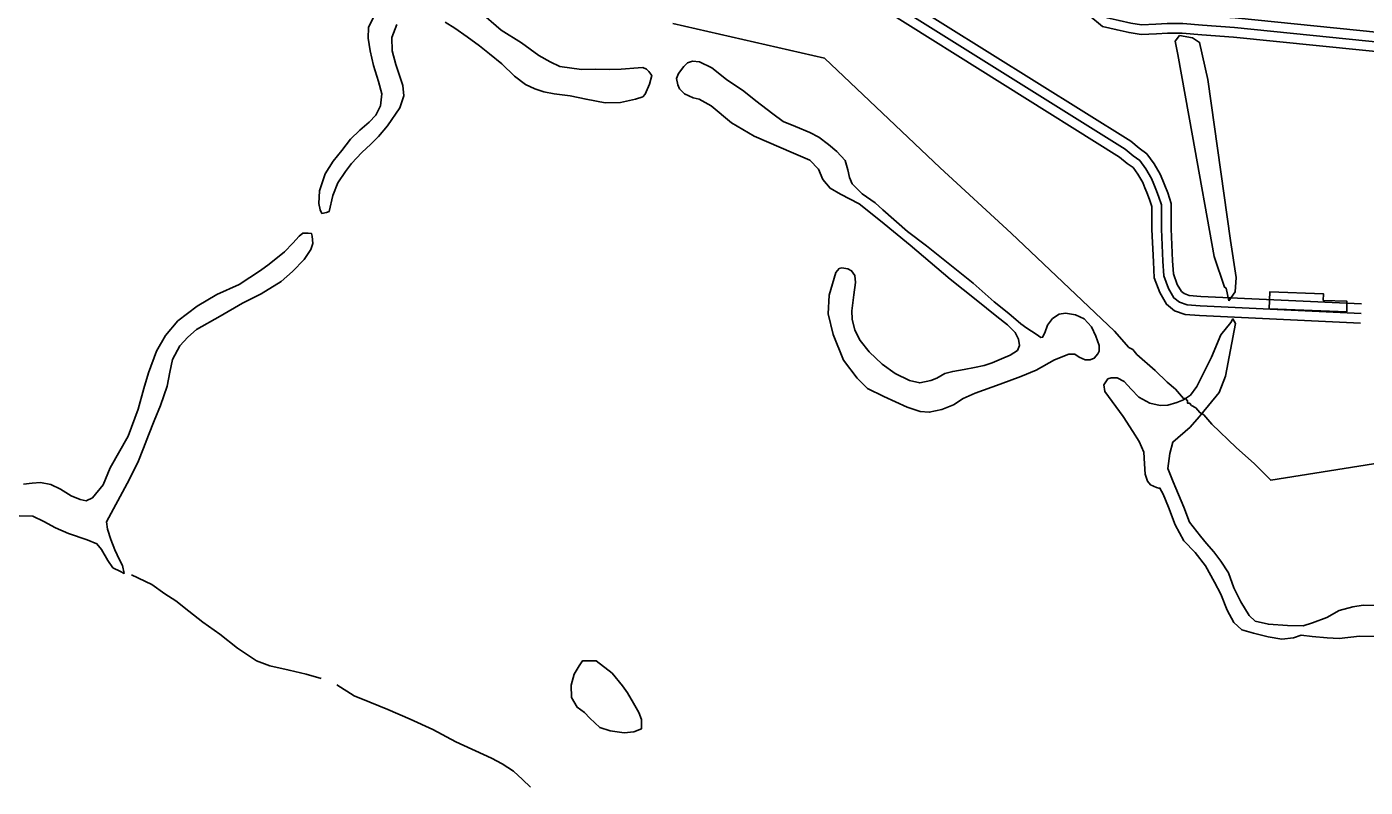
# Model space of a CAD drawing. Extents: x 3297735 to 3335592, y 670436 to 695807.
# Drawn here: x 3328762 to 3330846, y 682588 to 683772 of the extents above; entities that cross this region are included whole.
import ezdxf

# ---------------------------------------------------------------- set-up
doc = ezdxf.new("R2010")
doc.units = 0
for name, color, linetype in [('V-BLDG-OTLN', 7, 'Continuous'), ('V-ROAD-CNTR', 7, 'Continuous'), ('V-TOPO-SHOR', 7, 'Continuous'), ('V-UTIL-LINE', 7, 'Continuous'), ('V-WETL-SWMP', 7, 'Continuous')]:
    doc.layers.add(name, color=color, linetype=linetype)

msp = doc.modelspace()

# ---------------------------------------------------------------- linework, layer by layer
at = {"layer": 'V-BLDG-OTLN'}
msp.add_lwpolyline([(3330817.3, 683328), (3330696.6, 683332.7), (3330697.7, 683359.2), (3330781.2, 683356), (3330780.8, 683345.9), (3330817.6, 683344.4)], close=True, dxfattribs=at)
at = {"layer": 'V-ROAD-CNTR'}
for points in [[(3331182.6, 683726.5), (3331118.7, 683737.6), (3330643.6, 683785.9), (3330593.9, 683789.2), (3330562.6, 683792), (3330537.4, 683792.3), (3330519.2, 683791.1), (3330498.7, 683790.2), (3330483.8, 683792.6), (3330466, 683796.3), (3330450.8, 683799.9), (3330436.1, 683812.1), (3330359.2, 683891.8), (3329953.3, 684262.1), (3329937.2, 684273.4), (3329915.1, 684277.1), (3329899.7, 684278.8), (3329886, 684277), (3329870.4, 684272.8), (3329856.8, 684265.6), (3329838.2, 684253.3), (3329824.3, 684236.4), (3329741, 684061.1)], [(3331194.3, 683697.1), (3331195.7, 683709), (3331116.7, 683722.7), (3330642.3, 683771), (3330592.8, 683774.3), (3330561.8, 683777), (3330537.8, 683777.3), (3330520, 683776.2), (3330497.8, 683775.2), (3330481.1, 683777.8), (3330462.8, 683781.7), (3330443.9, 683786.1), (3330425.9, 683801.1), (3330348.8, 683881), (3329943.9, 684250.3), (3329931.4, 684259.1), (3329913, 684262.2), (3329899.8, 684263.7), (3329888.9, 684262.2), (3329875.9, 684258.7), (3329864.5, 684252.7), (3329848.4, 684242), (3329837, 684228.3), (3329747.8, 684040.6)], [(3331179.2, 683696.6), (3331114.7, 683707.9), (3330641.1, 683756), (3330591.6, 683759.3), (3330561, 683762), (3330538.2, 683762.3), (3330520.8, 683761.2), (3330497, 683760.1), (3330478.3, 683763), (3330459.5, 683767), (3330437.1, 683772.3), (3330415.7, 683790.1), (3330338.3, 683870.3), (3329934.5, 684238.6), (3329925.5, 684244.9), (3329910.9, 684247.3), (3329900, 684248.6), (3329891.9, 684247.5), (3329881.5, 684244.7), (3329872.1, 684239.7), (3329858.5, 684230.8), (3329849.8, 684220.2), (3329766.3, 684044.6)], [(3330838.9, 683310.6), (3330588.2, 683322.1), (3330565.6, 683323.9), (3330549.2, 683329.7), (3330536.5, 683339.9), (3330526.1, 683357.9), (3330517.6, 683380.8), (3330516.1, 683405.9), (3330513.7, 683456.3), (3330513.6, 683492.2), (3330510.1, 683503.1), (3330506, 683513.8), (3330503, 683521.1), (3330499.6, 683529.2), (3330492, 683542.4), (3330484.4, 683552.8), (3330475.5, 683559.2), (3330463.4, 683569.1), (3330098.9, 683797.3), (3329716.9, 684040.5), (3329671, 684067.5)], [(3330839.5, 683325.6), (3330589.1, 683337.1), (3330568.7, 683338.7), (3330556.6, 683343), (3330548.1, 683349.8), (3330539.8, 683364.3), (3330532.5, 683383.9), (3330531.1, 683406.7), (3330528.7, 683456.7), (3330528.6, 683494.6), (3330524.2, 683508.1), (3330519.9, 683519.3), (3330516.9, 683526.9), (3330513, 683535.9), (3330504.6, 683550.6), (3330495.2, 683563.6), (3330484.7, 683571.2), (3330472.1, 683581.3), (3330106.9, 683810), (3329724.7, 684053.3), (3329678.6, 684080.4)], [(3330840.2, 683340.5), (3330590.1, 683352.1), (3330571.8, 683353.5), (3330564, 683356.3), (3330559.7, 683359.8), (3330553.4, 683370.7), (3330547.3, 683387), (3330546.1, 683407.5), (3330543.7, 683457.1), (3330543.6, 683496.9), (3330538.4, 683513.1), (3330533.9, 683524.8), (3330530.7, 683532.6), (3330526.5, 683542.6), (3330517.2, 683558.7), (3330505.9, 683574.3), (3330493.8, 683583.1), (3330480.8, 683593.6), (3330114.9, 683822.7), (3329766.3, 684044.6)]]:
    msp.add_lwpolyline(points, dxfattribs=at)
at = {"layer": 'V-TOPO-SHOR'}
for p, q in [((3329808.5, 683659.3), (3329799.3, 683661.2)), ((3329246.1, 683529), (3329238.1, 683509.2))]:
    msp.add_line(p, q, dxfattribs=at)
for points in [[(3329238.1, 683509.2), (3329232.4, 683484.1), (3329228.2, 683482.5), (3329221.3, 683481.3), (3329218.7, 683486.7), (3329216.2, 683496.8), (3329217.7, 683516.4), (3329226.5, 683543), (3329238.7, 683562.7), (3329252, 683579.4), (3329265.6, 683596.7), (3329280.1, 683611), (3329294.6, 683623.5), (3329305.1, 683634.1), (3329312.5, 683648.8), (3329314.6, 683667.8), (3329309.5, 683686.8), (3329301.6, 683711.6), (3329296.3, 683734.3), (3329293.1, 683754.5), (3329294, 683771.1), (3329302.9, 683790)], [(3329465.4, 683796.9), (3329500.2, 683766.9), (3329532, 683746.8), (3329559.3, 683727.1), (3329576.6, 683717.3), (3329591.7, 683710.2), (3329625.7, 683705.2), (3329647.7, 683705.8), (3329669.4, 683705.7), (3329687.2, 683706), (3329714, 683708), (3329721.1, 683708.8), (3329726.7, 683706), (3329730.5, 683702.1), (3329734.8, 683696), (3329731.4, 683682.5), (3329724.9, 683667.1), (3329721, 683663), (3329709.6, 683659.1), (3329686.1, 683653.8), (3329662.3, 683653.6), (3329632.7, 683659.1), (3329607.9, 683664.2), (3329582.7, 683667.6), (3329567, 683670.8), (3329552.8, 683675.2), (3329538.1, 683682.3), (3329521.4, 683695.3), (3329501.2, 683714.1), (3329482.1, 683730.1), (3329466.9, 683742.5), (3329447.2, 683756.2), (3329428.4, 683769.6), (3329413.1, 683779)], [(3329338, 683775.5), (3329330.2, 683755.1), (3329330.8, 683734.6), (3329336.1, 683713.1), (3329341.8, 683697.9), (3329347.4, 683680.6), (3329348.7, 683664.2), (3329342.7, 683645.9), (3329323.3, 683617.7), (3329309.4, 683601.3), (3329297.3, 683589), (3329283.4, 683576.2), (3329267.4, 683559.2), (3329258, 683546.6), (3329246.1, 683529)], [(3330556.9, 683758.3), (3330550.2, 683749.7), (3330554.1, 683728.6), (3330577.3, 683602.2), (3330610.7, 683414.1), (3330626.7, 683366.2), (3330629.5, 683364.8), (3330633.7, 683344.9)], [(3330556.9, 683758.3), (3330576.9, 683754.8), (3330588, 683747.7), (3330601.1, 683690), (3330636.3, 683438.9), (3330645.2, 683381.3), (3330643.4, 683358.9), (3330633.7, 683344.9)], [(3329799.3, 683661.2), (3329786.1, 683667.6), (3329778.2, 683675.5), (3329775.3, 683681.5), (3329773.4, 683691.3), (3329776.8, 683699.3), (3329785, 683710.1), (3329790.4, 683716), (3329798.5, 683718.5), (3329809.1, 683717.4), (3329828.6, 683708.2), (3329851.4, 683689.7), (3329878.5, 683671.5), (3329897.2, 683656.7), (3329923.6, 683636.3), (3329939.5, 683624.5), (3329958.9, 683616.8), (3329981.1, 683607.2), (3329995.2, 683600.2), (3330010.4, 683588.6), (3330023.3, 683577.7), (3330036.2, 683563.6), (3330040.4, 683549), (3330042.9, 683537.3), (3330046.9, 683527.2), (3330062.7, 683511.8), (3330082.6, 683497.8), (3330094.9, 683486.9), (3330133.3, 683453.1), (3330162.9, 683430.9), (3330235.3, 683372.5), (3330268.4, 683343.7), (3330291, 683325.2), (3330309.7, 683309.2), (3330319.1, 683302.8), (3330333.5, 683293.1), (3330340.9, 683288.2), (3330343.5, 683288.5), (3330347.2, 683295.5), (3330351.3, 683307.4), (3330358.8, 683317.6), (3330369.6, 683324.3), (3330379.5, 683325.9), (3330394.9, 683323.3), (3330408.4, 683317.1), (3330419.5, 683304.5), (3330426.4, 683290.1), (3330431.5, 683275.5), (3330431.7, 683266.9), (3330429.5, 683262.5), (3330424.1, 683255.7), (3330417.8, 683253.4), (3330409.8, 683253.3), (3330400.3, 683257.6), (3330393.9, 683262.1), (3330384.4, 683262.3), (3330362, 683253.4), (3330333.5, 683237.3), (3330309.9, 683227.3), (3330277.3, 683215.3), (3330238.8, 683201.4), (3330219.7, 683192.8), (3330205, 683183.2), (3330186.7, 683175.8), (3330167.1, 683171.6), (3330152.8, 683172.5), (3330132.8, 683179.3), (3330096.2, 683196.2), (3330070.9, 683208.5), (3330054.8, 683224.8), (3330033.3, 683252.5), (3330017.3, 683292.8), (3330009.8, 683324.7), (3330011.4, 683353.8), (3330021.5, 683389.2), (3330026.7, 683395.4), (3330031.1, 683396.5), (3330040.3, 683394.9), (3330046.2, 683392.1), (3330051.1, 683384.6), (3330052.1, 683373.6), (3330049.5, 683354.6), (3330046.4, 683329.7), (3330046.8, 683316.7), (3330051, 683299.4), (3330059.3, 683283.5), (3330073.3, 683265.8), (3330093.8, 683246.7), (3330114, 683232.2), (3330136.1, 683220.8), (3330152.4, 683217.3), (3330169.3, 683220.9), (3330178.9, 683224.9), (3330191.5, 683231.8), (3330203.7, 683235.2), (3330221.3, 683238.2), (3330237.4, 683241.2), (3330252.6, 683244.5), (3330265.1, 683248.5), (3330279.5, 683254.8), (3330293.2, 683260.5)], [(3330293.2, 683260.5), (3330304.3, 683268), (3330307.7, 683275.7), (3330306.1, 683285.5), (3330300.9, 683296), (3330289.2, 683307.8), (3330272.2, 683320.8), (3330239.9, 683346.8), (3330199.8, 683378.7), (3330137.4, 683431.6), (3330091.1, 683469.8), (3330057.7, 683496.1), (3330029.1, 683511.4), (3330012.6, 683520.6), (3330001.6, 683534.1), (3329994.7, 683550.3), (3329981.3, 683564.2), (3329955.6, 683575), (3329894.6, 683601.5), (3329859, 683622.5), (3329827.6, 683648.9), (3329808.5, 683659.3)], [(3328756.5, 683059.4), (3328770.1, 683061.3), (3328782.9, 683062.2), (3328799.2, 683059.3), (3328814.2, 683051.9), (3328830.7, 683041.6), (3328844.6, 683035.7), (3328854.3, 683033.8), (3328863.9, 683038.4), (3328880.5, 683058.6), (3328891.7, 683085.2), (3328919.5, 683134.3), (3328935, 683176.5), (3328943.8, 683208.4), (3328951.3, 683233.2), (3328963.5, 683266.9), (3328977.5, 683291), (3328996.9, 683313.9), (3329026.9, 683336.8), (3329057.8, 683355.1), (3329092.5, 683370.5), (3329125.5, 683392.6), (3329139, 683402.5), (3329162.8, 683421.4), (3329176.1, 683434.8), (3329185.7, 683445.9), (3329191.4, 683450.3), (3329199.8, 683450.3), (3329204.8, 683450.2), (3329206.2, 683445.6), (3329206.9, 683434.6), (3329203.8, 683425.2), (3329193.8, 683409.3), (3329175.6, 683390.6), (3329157.6, 683375.1), (3329126.7, 683356), (3329097.7, 683341.7), (3329062.9, 683321.4), (3329026, 683300.6), (3329012.2, 683288.7), (3328999.8, 683274.9), (3328988.8, 683254), (3328984.3, 683233.9), (3328980.1, 683212.3), (3328970.1, 683181.9), (3328960.2, 683158), (3328951.3, 683135.9), (3328943.2, 683115.8), (3328934.3, 683093.4), (3328918, 683060.7), (3328885.6, 683000.9), (3328887.2, 682989.3), (3328892.3, 682973.5), (3328898.8, 682957.1), (3328906, 682941.5), (3328910.9, 682933.1), (3328913.1, 682920.6), (3328907.8, 682923.4), (3328895.7, 682929.5), (3328887.6, 682940.9), (3328877.8, 682958), (3328870.8, 682966.4), (3328855.7, 682972.9), (3328826.5, 682982.9), (3328806.1, 682991.5), (3328788.2, 683001.6), (3328770.8, 683009.9), (3328750, 683010.5)], [(3330637, 683311.4), (3330621.3, 683292.1), (3330606.8, 683257.3), (3330583.6, 683211.5), (3330574.1, 683198.3)], [(3330637, 683311.4), (3330640, 683317), (3330644, 683309.9), (3330628.7, 683227.6), (3330618.5, 683202.5), (3330589.8, 683167.8)], [(3330450.3, 683225.1), (3330445.4, 683223.7), (3330438.9, 683214.2)], [(3330875.8, 682822.3), (3330837.2, 682823), (3330805.5, 682819.2), (3330786.6, 682820.3), (3330763.5, 682822.4), (3330746.4, 682824.4), (3330734.3, 682820.3), (3330716.3, 682818), (3330694.9, 682821.8), (3330671.9, 682827.3), (3330654, 682832.7), (3330641.3, 682844.1), (3330631.3, 682863.1), (3330621.4, 682888.1), (3330611.4, 682907.1), (3330597.3, 682932.2), (3330581.3, 682953.1), (3330563.6, 682971.3), (3330550.3, 682996.4), (3330539.6, 683024), (3330531.3, 683043.9), (3330526.3, 683053.4), (3330524.6, 683053.4), (3330521.2, 683054.3), (3330511.9, 683058.7), (3330506.8, 683064), (3330503.5, 683075.2), (3330502.1, 683091.5), (3330501.5, 683109.5), (3330494.1, 683125.9), (3330484, 683141.5), (3330469, 683164.9), (3330440.5, 683203.9), (3330438.9, 683214.2)], [(3330450.3, 683225.1), (3330457.3, 683225), (3330459.7, 683225), (3330470.7, 683219.7), (3330481.7, 683207.5), (3330493.5, 683195.3), (3330510.5, 683185.6), (3330526.7, 683181.9), (3330538.7, 683182.6), (3330552.5, 683186.7), (3330562.8, 683190.8), (3330574.1, 683198.3)], [(3330589.8, 683167.8), (3330587.3, 683164.7), (3330573.3, 683148.6), (3330546.3, 683125), (3330541.8, 683107.1), (3330538.8, 683084), (3330547.1, 683063.3), (3330563.6, 683023.6), (3330572.6, 683000.3), (3330589.4, 682978.6), (3330598.7, 682967.3), (3330610.5, 682954.3), (3330621.4, 682939.6), (3330633.1, 682921.4), (3330641.3, 682898.1), (3330652.1, 682876.5), (3330665.5, 682854.8), (3330674.7, 682846.1), (3330695.2, 682841.5), (3330725.2, 682839.3), (3330749.2, 682838.9), (3330763.9, 682843.8), (3330786.3, 682852.1), (3330805.3, 682862.9), (3330826.8, 682868.6), (3330843.1, 682870.9), (3330861.1, 682870.6)], [(3328924.6, 682918.6), (3328956.3, 682903.1), (3328976.7, 682888.6), (3328993.7, 682877.7), (3329014.2, 682862), (3329035.8, 682844.8), (3329062.1, 682826), (3329089.8, 682804), (3329119.4, 682784.3), (3329140.3, 682776.8), (3329170, 682769.6), (3329196.5, 682763.8), (3329220.1, 682757)], [(3329244.5, 682747.2), (3329271.7, 682729.8), (3329296.1, 682720.2), (3329324, 682708.6), (3329358.9, 682693.5), (3329393.9, 682677.6), (3329429.6, 682658.4), (3329485.1, 682632.9), (3329502.1, 682623.8), (3329519.7, 682612.3), (3329533.4, 682599.4), (3329546.3, 682587.5)]]:
    msp.add_lwpolyline(points, dxfattribs=at)
at = {"layer": 'V-UTIL-LINE'}
for points in [[(3330645.1, 683116.5), (3330607.2, 683152.9), (3330600.9, 683160.1), (3330597.8, 683163.8), (3330594.6, 683167.4), (3330588.3, 683171), (3330585.1, 683174.7), (3330582, 683178.3), (3330575.7, 683181.9), (3330572.5, 683185.6), (3330569.4, 683185.5), (3330569.4, 683189.2), (3330566.2, 683192.8), (3330563, 683192.8), (3330550.4, 683207.3), (3330537.8, 683218.2), (3330518.8, 683236.4), (3330490.4, 683261.8), (3330484.1, 683269.1), (3330477.8, 683272.7), (3330455.7, 683298.1), (3330294.6, 683450.6), (3330184.1, 683552.3), (3330004.1, 683723), (3329767.6, 683777.3)], [(3331067.7, 683124.4), (3330790.2, 683080.4), (3330698.8, 683065.7), (3330673.5, 683091.1), (3330645.1, 683116.5)]]:
    msp.add_lwpolyline(points, dxfattribs=at)
at = {"layer": 'V-WETL-SWMP'}
msp.add_lwpolyline([(3329648.5, 682784.4), (3329673.1, 682765.4), (3329689.6, 682745.3), (3329697.4, 682734.3), (3329706.6, 682718.2), (3329714.7, 682704.1), (3329719.2, 682692.8), (3329718.7, 682678.3), (3329707.1, 682673.8), (3329691.7, 682672.3), (3329670.2, 682675.3), (3329654, 682680.8), (3329638.5, 682695), (3329630.4, 682704), (3329618.7, 682712.2), (3329610.1, 682727.4), (3329609.5, 682746.3), (3329614.2, 682763.7), (3329622.1, 682776.6), (3329627.3, 682784.5)], close=True, dxfattribs=at)

doc.saveas('drawing.dxf')
